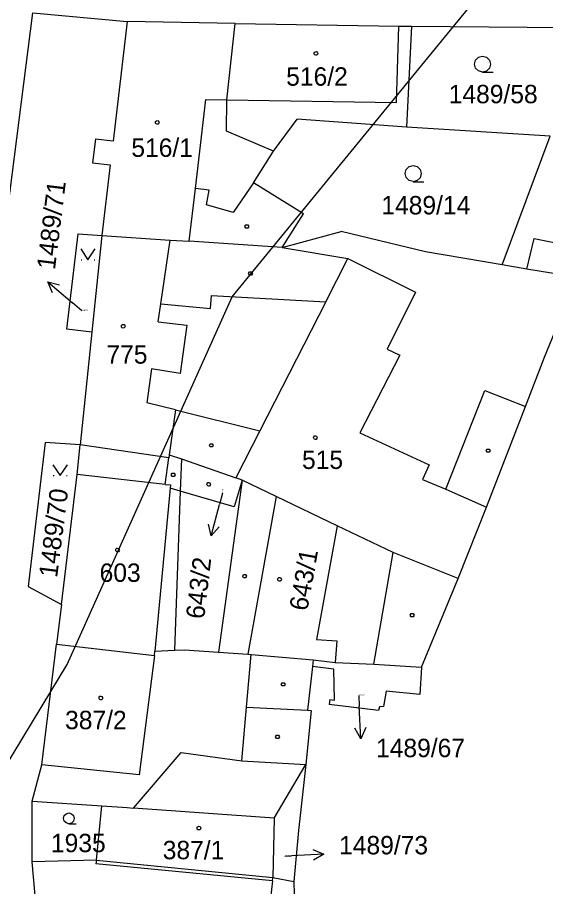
# Model space of a CAD drawing. Extents: x -779618 to -776429, y -1144546 to -1143350.
# Drawn here: x -777488.2 to -777439.4, y -1143933.7 to -1143853.5 of the extents above; entities that cross this region are included whole.
import ezdxf

# ---------------------------------------------------------------- set-up
doc = ezdxf.new("R2010")
doc.units = 0
for name, color, linetype in [('1', 7, 'Continuous'), ('11', 7, 'Continuous'), ('12', 7, 'Continuous'), ('2', 7, 'Continuous'), ('3', 7, 'Continuous'), ('4', 7, 'Continuous'), ('5', 7, 'Continuous'), ('7', 7, 'Continuous')]:
    doc.layers.add(name, color=color, linetype=linetype)

msp = doc.modelspace()

# ---------------------------------------------------------------- linework, layer by layer
at = {"layer": '1'}
for p, q in [((-777489.3, -1143872.89), (-777486.78, -1143853.07)), ((-777486.78, -1143853.07), (-777478.06, -1143853.89)), ((-777478.06, -1143853.89), (-777479.37, -1143864.92)), ((-777468.1, -1143854.06), (-777478.06, -1143853.89)), ((-777468.86, -1143861.1), (-777468.1, -1143854.06)), ((-777468.1, -1143854.06), (-777452.98, -1143854.31)), ((-777452.98, -1143854.31), (-777451.81, -1143854.32)), ((-777451.81, -1143854.32), (-777452.27, -1143863.63)), ((-777451.81, -1143854.32), (-777435.27, -1143854.43)), ((-777468.91, -1143864), (-777468.86, -1143861.1)), ((-777464.54, -1143865.84), (-777462.38, -1143862.89)), ((-777452.27, -1143863.63), (-777462.38, -1143862.89)), ((-777464.54, -1143865.84), (-777468.91, -1143864)), ((-777439.01, -1143864.45), (-777452.27, -1143863.63)), ((-777480.99, -1143864.73), (-777481.26, -1143866.92)), ((-777479.37, -1143864.92), (-777480.99, -1143864.73)), ((-777443.44, -1143876.33), (-777439.01, -1143864.45)), ((-777466.4, -1143868.75), (-777464.54, -1143865.84)), ((-777481.26, -1143866.92), (-777479.63, -1143867.11)), ((-777479.63, -1143867.11), (-777480.4, -1143873.62)), ((-777461.79, -1143871.61), (-777466.4, -1143868.75)), ((-777463.76, -1143874.74), (-777461.79, -1143871.61)), ((-777483.64, -1143882.28), (-777482.59, -1143873.48)), ((-777482.59, -1143873.48), (-777480.4, -1143873.62)), ((-777480.4, -1143873.62), (-777481.32, -1143882.55)), ((-777480.4, -1143873.62), (-777474.11, -1143874.04)), ((-777463.76, -1143874.74), (-777458.32, -1143873.25)), ((-777450.52, -1143875.13), (-777458.32, -1143873.25)), ((-777474.11, -1143874.04), (-777472.34, -1143874.16)), ((-777463.76, -1143874.74), (-777472.34, -1143874.16)), ((-777463.76, -1143874.74), (-777457.68, -1143875.75)), ((-777443.44, -1143876.33), (-777450.52, -1143875.13)), ((-777459.73, -1143879.75), (-777457.68, -1143875.75)), ((-777441.17, -1143876.72), (-777443.44, -1143876.33)), ((-777436.54, -1143877.5), (-777441.17, -1143876.72)), ((-777439.52, -1143884.86), (-777436.54, -1143877.5)), ((-777459.73, -1143879.75), (-777465.81, -1143891.65)), ((-777481.32, -1143882.55), (-777483.64, -1143882.28)), ((-777481.32, -1143882.55), (-777482.42, -1143892.94)), ((-777441.28, -1143889.42), (-777439.52, -1143884.86)), ((-777444.89, -1143898.71), (-777441.28, -1143889.42)), ((-777465.81, -1143891.65), (-777468.03, -1143895.99)), ((-777485.63, -1143892.74), (-777487.22, -1143906.02)), ((-777482.42, -1143892.94), (-777485.63, -1143892.74)), ((-777482.69, -1143895.68), (-777482.42, -1143892.94)), ((-777474.23, -1143894.15), (-777482.42, -1143892.94)), ((-777474.19, -1143893.86), (-777474.23, -1143894.15)), ((-777474.19, -1143893.86), (-777473.06, -1143894.25)), ((-777473.06, -1143894.25), (-777473.17, -1143897.22)), ((-777473.06, -1143894.25), (-777468.03, -1143895.99)), ((-777484.13, -1143907.67), (-777482.69, -1143895.68)), ((-777467.45, -1143896.19), (-777468.03, -1143895.99)), ((-777464.32, -1143897.7), (-777467.45, -1143896.19)), ((-777473.17, -1143897.22), (-777473.7, -1143911.9)), ((-777464.32, -1143897.7), (-777466.91, -1143912.26)), ((-777458.69, -1143900.41), (-777464.32, -1143897.7)), ((-777447.5, -1143905.28), (-777444.89, -1143898.71)), ((-777453.51, -1143902.88), (-777458.69, -1143900.41)), ((-777447.5, -1143905.28), (-777453.51, -1143902.88)), ((-777450.9, -1143913.45), (-777447.5, -1143905.28)), ((-777487.22, -1143906.02), (-777484.13, -1143907.67)), ((-777484.13, -1143907.67), (-777484.58, -1143911.35)), ((-777485.95, -1143922.48), (-777484.58, -1143911.35)), ((-777484.58, -1143911.35), (-777475.53, -1143912.39)), ((-777475.53, -1143912.39), (-777475.5, -1143911.99)), ((-777475.5, -1143911.99), (-777473.7, -1143911.9)), ((-777473.7, -1143911.9), (-777472.78, -1143911.85)), ((-777472.78, -1143911.85), (-777469.63, -1143912.07)), ((-777469.63, -1143912.07), (-777466.91, -1143912.26)), ((-777466.91, -1143912.26), (-777466.62, -1143912.28)), ((-777466.62, -1143912.28), (-777460.89, -1143912.79)), ((-777460.89, -1143912.79), (-777460.96, -1143913.39)), ((-777460.89, -1143912.79), (-777458.86, -1143913.02)), ((-777458.86, -1143913.02), (-777455.28, -1143913.2)), ((-777460.96, -1143913.39), (-777461.42, -1143917.43)), ((-777458.98, -1143913.64), (-777460.96, -1143913.39)), ((-777458.92, -1143916.5), (-777458.98, -1143913.64)), ((-777455.28, -1143913.2), (-777450.9, -1143913.45)), ((-777450.9, -1143913.45), (-777451.05, -1143915.97)), ((-777454.15, -1143915.69), (-777454.41, -1143917.08)), ((-777451.05, -1143915.97), (-777454.15, -1143915.69)), ((-777459.36, -1143916.44), (-777459.42, -1143916.92)), ((-777454.87, -1143917.46), (-777459.42, -1143916.92)), ((-777459.36, -1143916.44), (-777458.92, -1143916.5)), ((-777454.78, -1143917.12), (-777454.87, -1143917.46)), ((-777454.41, -1143917.08), (-777454.78, -1143917.12)), ((-777467.49, -1143922.1), (-777467.05, -1143917.15)), ((-777467.05, -1143917.15), (-777461.42, -1143917.43)), ((-777461.07, -1143917.46), (-777461.56, -1143922.46)), ((-777461.42, -1143917.43), (-777461.07, -1143917.46)), ((-777477.48, -1143926.47), (-777473.07, -1143921.35)), ((-777473.07, -1143921.35), (-777467.49, -1143922.1)), ((-777486.83, -1143925.84), (-777485.95, -1143922.48)), ((-777464.49, -1143927.39), (-777461.56, -1143922.46)), ((-777461.56, -1143922.46), (-777462.24, -1143928.53)), ((-777486.85, -1143931.42), (-777486.83, -1143925.84)), ((-777486.83, -1143925.84), (-777480.42, -1143926.26)), ((-777480.9, -1143931.26), (-777480.42, -1143926.26)), ((-777480.42, -1143926.26), (-777478.08, -1143926.42)), ((-777478.08, -1143926.42), (-777477.48, -1143926.47)), ((-777464.49, -1143927.39), (-777464.62, -1143932.88)), ((-777462.24, -1143928.53), (-777462.69, -1143933.25)), ((-777480.9, -1143931.26), (-777486.85, -1143931.42)), ((-777484.96, -1143951.84), (-777486.85, -1143931.42)), ((-777480.9, -1143931.26), (-777480.96, -1143931.61)), ((-777464.65, -1143933.18), (-777480.96, -1143931.61)), ((-777464.65, -1143933.18), (-777465.2, -1143938.21)), ((-777464.65, -1143933.18), (-777464.62, -1143932.88)), ((-777464.62, -1143932.88), (-777462.69, -1143933.25)), ((-777462.69, -1143933.25), (-777462.49, -1143939.42))]:
    msp.add_line(p, q, dxfattribs=at)
at = {"layer": '11'}
msp.add_lwpolyline([(-777497.86, -1143963.05), (-777497.46, -1143948.45), (-777496.32, -1143934.15), (-777492.21, -1143927.38), (-777485.12, -1143915.71), (-777483.6, -1143913.21), (-777468.38, -1143879.27), (-777447.94, -1143854.35), (-777446.1, -1143852.09), (-777441.52, -1143846.51), (-777426.21, -1143820.36), (-777425.35, -1143818.82), (-777418.3, -1143806.19)], dxfattribs=at)
at = {"layer": '12'}
for p, q in [((-777478.06, -1143853.89), (-777479.37, -1143864.92)), ((-777468.1, -1143854.06), (-777478.06, -1143853.89)), ((-777468.86, -1143861.1), (-777468.1, -1143854.06)), ((-777468.86, -1143861.1), (-777468.1, -1143854.06)), ((-777468.1, -1143854.06), (-777452.98, -1143854.31)), ((-777453.19, -1143861.34), (-777452.98, -1143854.31)), ((-777471.77, -1143869.29), (-777470.8, -1143861.07)), ((-777470.8, -1143861.07), (-777468.86, -1143861.1)), ((-777468.86, -1143861.1), (-777453.19, -1143861.34)), ((-777480.99, -1143864.73), (-777481.26, -1143866.92)), ((-777479.37, -1143864.92), (-777480.99, -1143864.73)), ((-777481.26, -1143866.92), (-777479.63, -1143867.11)), ((-777479.63, -1143867.11), (-777480.4, -1143873.62)), ((-777472.34, -1143874.16), (-777471.77, -1143869.29)), ((-777480.4, -1143873.62), (-777481.32, -1143882.55)), ((-777480.4, -1143873.62), (-777474.11, -1143874.04)), ((-777480.4, -1143873.62), (-777474.11, -1143874.04)), ((-777474.95, -1143879.92), (-777474.11, -1143874.04)), ((-777474.11, -1143874.04), (-777472.34, -1143874.16)), ((-777459.73, -1143879.75), (-777457.68, -1143875.75)), ((-777457.68, -1143875.75), (-777451.44, -1143878.84)), ((-777451.44, -1143878.84), (-777454.05, -1143884.11)), ((-777475.19, -1143881.59), (-777474.95, -1143879.92)), ((-777459.73, -1143879.75), (-777465.81, -1143891.65)), ((-777475.19, -1143881.59), (-777472.57, -1143881.89)), ((-777481.32, -1143882.55), (-777482.42, -1143892.94)), ((-777472.57, -1143881.89), (-777473.18, -1143886.37)), ((-777454.05, -1143884.11), (-777452.89, -1143884.68)), ((-777452.89, -1143884.68), (-777456.57, -1143891.83)), ((-777475.81, -1143885.92), (-777476.26, -1143889.07)), ((-777473.18, -1143886.37), (-777475.81, -1143885.92)), ((-777473.61, -1143889.72), (-777476.26, -1143889.07)), ((-777473.61, -1143889.72), (-777474.19, -1143893.86)), ((-777465.81, -1143891.65), (-777468.03, -1143895.99)), ((-777456.57, -1143891.83), (-777450.18, -1143894.8)), ((-777474.23, -1143894.15), (-777482.42, -1143892.94)), ((-777474.19, -1143893.86), (-777474.23, -1143894.15)), ((-777473.06, -1143894.25), (-777473.17, -1143897.22)), ((-777473.06, -1143894.25), (-777468.03, -1143895.99)), ((-777450.18, -1143894.8), (-777450.8, -1143896.14)), ((-777484.13, -1143907.67), (-777482.69, -1143895.68)), ((-777474.57, -1143896.59), (-777482.69, -1143895.68)), ((-777467.45, -1143896.19), (-777468.18, -1143898.68)), ((-777467.45, -1143896.19), (-777468.03, -1143895.99)), ((-777467.45, -1143896.19), (-777468.03, -1143895.99)), ((-777464.32, -1143897.7), (-777467.45, -1143896.19)), ((-777450.8, -1143896.14), (-777448.63, -1143897.05)), ((-777474.11, -1143896.95), (-777475.5, -1143911.99)), ((-777474.57, -1143896.59), (-777474.08, -1143896.65)), ((-777474.08, -1143896.65), (-777474.11, -1143896.95)), ((-777448.63, -1143897.05), (-777444.89, -1143898.71)), ((-777468.18, -1143898.68), (-777473.17, -1143897.22)), ((-777464.32, -1143897.7), (-777466.91, -1143912.26)), ((-777458.69, -1143900.41), (-777464.32, -1143897.7)), ((-777458.69, -1143900.41), (-777464.32, -1143897.7)), ((-777447.5, -1143905.28), (-777444.89, -1143898.71)), ((-777458.69, -1143900.41), (-777460.58, -1143910.9)), ((-777453.51, -1143902.88), (-777458.69, -1143900.41)), ((-777447.5, -1143905.28), (-777453.51, -1143902.88)), ((-777484.13, -1143907.67), (-777484.58, -1143911.35)), ((-777485.95, -1143922.48), (-777484.58, -1143911.35)), ((-777484.58, -1143911.35), (-777475.53, -1143912.39)), ((-777484.58, -1143911.35), (-777475.53, -1143912.39)), ((-777460.58, -1143910.9), (-777458.72, -1143911.03)), ((-777458.72, -1143911.03), (-777458.86, -1143913.02)), ((-777475.53, -1143912.39), (-777475.5, -1143911.99)), ((-777466.91, -1143912.26), (-777466.62, -1143912.28)), ((-777466.62, -1143912.28), (-777460.89, -1143912.79)), ((-777475.53, -1143912.39), (-777476.96, -1143923.4)), ((-777460.89, -1143912.79), (-777458.86, -1143913.02)), ((-777476.96, -1143923.4), (-777485.95, -1143922.48)), ((-777480.9, -1143931.26), (-777480.42, -1143926.26)), ((-777480.42, -1143926.26), (-777478.08, -1143926.42)), ((-777478.08, -1143926.42), (-777477.48, -1143926.47)), ((-777464.49, -1143927.39), (-777477.48, -1143926.47)), ((-777464.49, -1143927.39), (-777464.62, -1143932.88)), ((-777480.9, -1143931.26), (-777464.62, -1143932.88))]:
    msp.add_line(p, q, dxfattribs=at)
at = {"layer": '3'}
for p, q in [((-777482.326, -1143875.87), (-777482.259, -1143875.87)), ((-777481.12, -1143875.87), (-777481.053, -1143875.87)), ((-777484.887, -1143895.78), (-777484.819, -1143895.78)), ((-777483.681, -1143895.78), (-777483.613, -1143895.78))]:
    msp.add_line(p, q, dxfattribs=at)
for points in [[(-777445.24, -1143858.54), (-777445.62, -1143858.44), (-777445.89, -1143858.17), (-777445.99, -1143857.8), (-777445.89, -1143857.43), (-777445.62, -1143857.16), (-777445.25, -1143857.06), (-777444.88, -1143857.16), (-777444.61, -1143857.43), (-777444.51, -1143857.81), (-777444.61, -1143858.19), (-777444.88, -1143858.46), (-777445.26, -1143858.56), (-777444.26, -1143858.56)], [(-777451.65, -1143868.64), (-777452.03, -1143868.54), (-777452.3, -1143868.27), (-777452.4, -1143867.9), (-777452.3, -1143867.53), (-777452.03, -1143867.26), (-777451.66, -1143867.16), (-777451.29, -1143867.26), (-777451.02, -1143867.53), (-777450.92, -1143867.91), (-777451.02, -1143868.29), (-777451.29, -1143868.56), (-777451.67, -1143868.66), (-777450.67, -1143868.66)], [(-777482.36, -1143874.865), (-777481.69, -1143875.87), (-777481.02, -1143874.865)], [(-777484.92, -1143894.775), (-777484.25, -1143895.78), (-777483.58, -1143894.775)], [(-777483.44, -1143927.91), (-777483.695, -1143927.843), (-777483.875, -1143927.662), (-777483.942, -1143927.414), (-777483.875, -1143927.166), (-777483.695, -1143926.985), (-777483.447, -1143926.918), (-777483.199, -1143926.985), (-777483.018, -1143927.166), (-777482.951, -1143927.421), (-777483.018, -1143927.676), (-777483.199, -1143927.856), (-777483.453, -1143927.923), (-777482.783, -1143927.923)]]:
    msp.add_lwpolyline(points, dxfattribs=at)
at = {"layer": '4'}
for p, q in [((-777453.19, -1143861.34), (-777452.98, -1143854.31)), ((-777471.77, -1143869.29), (-777470.8, -1143861.07)), ((-777470.8, -1143861.07), (-777468.86, -1143861.1)), ((-777468.86, -1143861.1), (-777453.19, -1143861.34)), ((-777466.4, -1143868.75), (-777468.27, -1143871.5)), ((-777472.34, -1143874.16), (-777471.77, -1143869.29)), ((-777470.49, -1143869.44), (-777471.77, -1143869.29)), ((-777470.75, -1143870.78), (-777470.49, -1143869.44)), ((-777468.27, -1143871.5), (-777470.75, -1143870.78)), ((-777474.95, -1143879.92), (-777474.11, -1143874.04)), ((-777441.17, -1143876.72), (-777440.49, -1143873.91)), ((-777440.49, -1143873.91), (-777435.97, -1143874.82)), ((-777457.68, -1143875.75), (-777451.44, -1143878.84)), ((-777470.38, -1143880.35), (-777470.27, -1143879.16)), ((-777470.27, -1143879.16), (-777459.73, -1143879.75)), ((-777451.44, -1143878.84), (-777454.05, -1143884.11)), ((-777475.19, -1143881.59), (-777474.95, -1143879.92)), ((-777474.95, -1143879.92), (-777470.38, -1143880.35)), ((-777475.19, -1143881.59), (-777472.57, -1143881.89)), ((-777472.57, -1143881.89), (-777473.18, -1143886.37)), ((-777454.05, -1143884.11), (-777452.89, -1143884.68)), ((-777452.89, -1143884.68), (-777456.57, -1143891.83)), ((-777475.81, -1143885.92), (-777476.26, -1143889.07)), ((-777473.18, -1143886.37), (-777475.81, -1143885.92)), ((-777448.63, -1143897.05), (-777445.03, -1143887.92)), ((-777445.03, -1143887.92), (-777441.28, -1143889.42)), ((-777473.61, -1143889.72), (-777476.26, -1143889.07)), ((-777473.61, -1143889.72), (-777474.19, -1143893.86)), ((-777473.61, -1143889.72), (-777465.81, -1143891.65)), ((-777456.57, -1143891.83), (-777450.18, -1143894.8)), ((-777474.57, -1143896.59), (-777474.23, -1143894.15)), ((-777450.18, -1143894.8), (-777450.8, -1143896.14)), ((-777474.57, -1143896.59), (-777482.69, -1143895.68)), ((-777467.45, -1143896.19), (-777469.63, -1143912.07)), ((-777467.45, -1143896.19), (-777468.18, -1143898.68)), ((-777450.8, -1143896.14), (-777448.63, -1143897.05)), ((-777474.11, -1143896.95), (-777475.5, -1143911.99)), ((-777474.57, -1143896.59), (-777474.08, -1143896.65)), ((-777474.08, -1143896.65), (-777474.11, -1143896.95)), ((-777473.17, -1143897.22), (-777474.11, -1143896.95)), ((-777448.63, -1143897.05), (-777444.89, -1143898.71)), ((-777468.18, -1143898.68), (-777473.17, -1143897.22)), ((-777458.69, -1143900.41), (-777460.58, -1143910.9)), ((-777455.28, -1143913.2), (-777453.51, -1143902.88)), ((-777460.58, -1143910.9), (-777458.72, -1143911.03)), ((-777458.72, -1143911.03), (-777458.86, -1143913.02)), ((-777467.05, -1143917.15), (-777466.62, -1143912.28)), ((-777475.53, -1143912.39), (-777476.96, -1143923.4)), ((-777476.96, -1143923.4), (-777485.95, -1143922.48)), ((-777467.49, -1143922.1), (-777461.56, -1143922.46)), ((-777464.49, -1143927.39), (-777477.48, -1143926.47)), ((-777480.9, -1143931.26), (-777464.62, -1143932.88))]:
    msp.add_line(p, q, dxfattribs=at)
at = {"layer": '5'}
for points in [[(-777460.64, -1143856.65), (-777460.54, -1143856.67), (-777460.49, -1143856.76), (-777460.47, -1143856.82), (-777460.49, -1143856.91), (-777460.57, -1143856.98), (-777460.64, -1143856.99), (-777460.73, -1143856.96), (-777460.79, -1143856.9), (-777460.81, -1143856.82), (-777460.79, -1143856.73), (-777460.71, -1143856.66)], [(-777475.29, -1143863.02), (-777475.19, -1143863.04), (-777475.14, -1143863.13), (-777475.12, -1143863.19), (-777475.14, -1143863.28), (-777475.22, -1143863.35), (-777475.29, -1143863.36), (-777475.38, -1143863.33), (-777475.44, -1143863.27), (-777475.46, -1143863.19), (-777475.44, -1143863.1), (-777475.36, -1143863.03)], [(-777466.92, -1143872.64), (-777466.83, -1143872.79), (-777466.92, -1143872.94), (-777467.1, -1143872.94), (-777467.19, -1143872.79), (-777467.1, -1143872.64)], [(-777466.58, -1143876.99), (-777466.49, -1143877.14), (-777466.58, -1143877.29), (-777466.76, -1143877.29), (-777466.85, -1143877.14), (-777466.76, -1143876.99)], [(-777478.43, -1143881.83), (-777478.33, -1143881.85), (-777478.28, -1143881.94), (-777478.26, -1143882), (-777478.28, -1143882.09), (-777478.36, -1143882.16), (-777478.43, -1143882.17), (-777478.52, -1143882.14), (-777478.58, -1143882.08), (-777478.6, -1143882), (-777478.58, -1143881.91), (-777478.5, -1143881.84)], [(-777460.69, -1143892.11), (-777460.59, -1143892.13), (-777460.54, -1143892.22), (-777460.52, -1143892.28), (-777460.54, -1143892.37), (-777460.62, -1143892.44), (-777460.69, -1143892.45), (-777460.78, -1143892.42), (-777460.84, -1143892.36), (-777460.86, -1143892.28), (-777460.84, -1143892.19), (-777460.76, -1143892.12)], [(-777470.21, -1143892.84), (-777470.12, -1143892.99), (-777470.21, -1143893.14), (-777470.39, -1143893.14), (-777470.48, -1143892.99), (-777470.39, -1143892.84)], [(-777444.65, -1143893.33), (-777444.56, -1143893.48), (-777444.65, -1143893.63), (-777444.83, -1143893.63), (-777444.92, -1143893.48), (-777444.83, -1143893.33)], [(-777473.74, -1143895.57), (-777473.65, -1143895.72), (-777473.74, -1143895.87), (-777473.92, -1143895.87), (-777474.01, -1143895.72), (-777473.92, -1143895.57)], [(-777470.54, -1143896.42), (-777470.44, -1143896.44), (-777470.39, -1143896.53), (-777470.37, -1143896.59), (-777470.39, -1143896.68), (-777470.47, -1143896.75), (-777470.54, -1143896.76), (-777470.63, -1143896.73), (-777470.69, -1143896.67), (-777470.71, -1143896.59), (-777470.69, -1143896.5), (-777470.61, -1143896.43)], [(-777478.95, -1143902.48), (-777478.85, -1143902.5), (-777478.8, -1143902.59), (-777478.78, -1143902.65), (-777478.8, -1143902.74), (-777478.88, -1143902.81), (-777478.95, -1143902.82), (-777479.04, -1143902.79), (-777479.1, -1143902.73), (-777479.12, -1143902.65), (-777479.1, -1143902.56), (-777479.02, -1143902.49)], [(-777467.13, -1143904.92), (-777467.04, -1143905.07), (-777467.13, -1143905.22), (-777467.31, -1143905.22), (-777467.4, -1143905.07), (-777467.31, -1143904.92)], [(-777464, -1143905.19), (-777463.9, -1143905.21), (-777463.85, -1143905.3), (-777463.83, -1143905.36), (-777463.85, -1143905.45), (-777463.93, -1143905.52), (-777464, -1143905.53), (-777464.09, -1143905.5), (-777464.15, -1143905.44), (-777464.17, -1143905.36), (-777464.15, -1143905.27), (-777464.07, -1143905.2)], [(-777451.65, -1143908.52), (-777451.56, -1143908.67), (-777451.65, -1143908.82), (-777451.83, -1143908.82), (-777451.92, -1143908.67), (-777451.83, -1143908.52)], [(-777463.58, -1143914.9), (-777463.49, -1143915.05), (-777463.58, -1143915.2), (-777463.76, -1143915.2), (-777463.85, -1143915.05), (-777463.76, -1143914.9)], [(-777480.51, -1143916.14), (-777480.41, -1143916.16), (-777480.36, -1143916.25), (-777480.34, -1143916.31), (-777480.36, -1143916.4), (-777480.44, -1143916.47), (-777480.51, -1143916.48), (-777480.6, -1143916.45), (-777480.66, -1143916.39), (-777480.68, -1143916.31), (-777480.66, -1143916.22), (-777480.58, -1143916.15)], [(-777464.09, -1143919.74), (-777464, -1143919.89), (-777464.09, -1143920.04), (-777464.27, -1143920.04), (-777464.36, -1143919.89), (-777464.27, -1143919.74)], [(-777471.44, -1143928.15), (-777471.34, -1143928.17), (-777471.29, -1143928.26), (-777471.27, -1143928.32), (-777471.29, -1143928.41), (-777471.37, -1143928.48), (-777471.44, -1143928.49), (-777471.53, -1143928.46), (-777471.59, -1143928.4), (-777471.61, -1143928.32), (-777471.59, -1143928.23), (-777471.51, -1143928.16)]]:
    msp.add_lwpolyline(points, close=True, dxfattribs=at)
at = {"layer": '7'}
for p, q in [((-777485.391, -1143877.902), (-777483.11, -1143879.85)), ((-777482.25, -1143880.58), (-777483.11, -1143879.85)), ((-777469.25, -1143897.39), (-777469.54, -1143898.45)), ((-777470.322, -1143901.346), (-777469.54, -1143898.45)), ((-777456.68, -1143916.08), (-777456.63, -1143917.07)), ((-777456.479, -1143920.066), (-777456.63, -1143917.07)), ((-777459.893, -1143930.735), (-777462.89, -1143930.86)), ((-777463.52, -1143930.89), (-777462.89, -1143930.86))]:
    msp.add_line(p, q, dxfattribs=at)
for points in [[(-777484.956, -1143878.931), (-777485.391, -1143877.902), (-777484.306, -1143878.171)], [(-777469.578, -1143900.511), (-777470.322, -1143901.346), (-777470.544, -1143900.251)], [(-777456.03, -1143919.042), (-777456.479, -1143920.066), (-777457.029, -1143919.093)], [(-777460.913, -1143930.277), (-777459.893, -1143930.735), (-777460.871, -1143931.276)]]:
    msp.add_lwpolyline(points, dxfattribs=at)

# ---------------------------------------------------------------- texts
at = {"layer": '2'}
for s, height, p in [('516/2', 1.7, (-777463.383, -1143859.8)), ('1489/58', 1.7, (-777448.377, -1143861.42)), ('516/1', 1.7, (-777477.683, -1143866.37)), ('1489/14', 1.7, (-777454.597, -1143871.68)), ('1489/71', 0.1, (-777482.227, -1143880.58)), ('775', 1.7, (-777479.983, -1143885.45)), ('515', 1.7, (-777461.923, -1143895.17)), ('603', 1.7, (-777480.613, -1143905.59)), ('1489/67', 0.1, (-777456.657, -1143916.08)), ('387/2', 1.7, (-777483.803, -1143919.19)), ('1935', 1.7, (-777485.107, -1143930.54)), ('387/1', 1.7, (-777474.783, -1143931.19)), ('1489/73', 0.1, (-777463.497, -1143930.89))]:
    msp.add_text(s, height=height, dxfattribs=at).set_placement(p)
for s, height, rotation, p in [('1489/70', 1.7, 82.73511, (-777484.54, -1143905.25)), ('643/2', 0.1, 80.95894, (-777469.247, -1143897.369)), ('643/1', 1.7, 79.81302, (-777461.437, -1143908.339))]:
    msp.add_text(s, height=height, rotation=rotation, dxfattribs=at).set_placement(p)
at = {"layer": '7'}
for s, rotation, p in [('1489/71', 82.90699, (-777484.738, -1143876.835)), ('643/2', 83.25077, (-777470.964, -1143909.074))]:
    msp.add_text(s, height=1.7, rotation=rotation, dxfattribs=at).set_placement(p)
for s, p in [('1489/67', (-777455.087, -1143921.77)), ('1489/73', (-777458.497, -1143930.74))]:
    msp.add_text(s, height=1.7, dxfattribs=at).set_placement(p)

doc.saveas('drawing.dxf')
